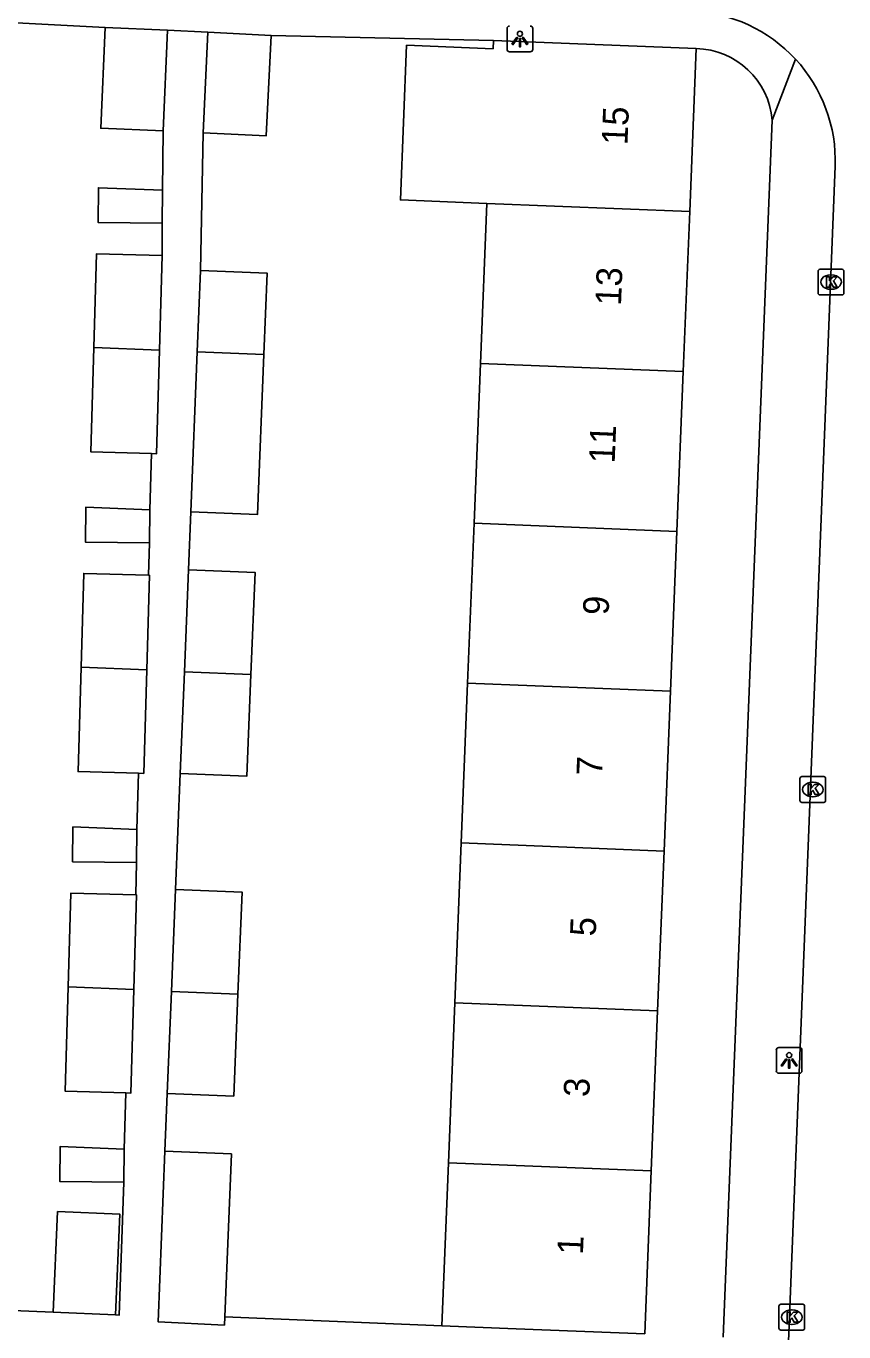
# Model space of a CAD drawing. Extents: x 160732 to 162105, y 387428 to 388479.
# Drawn here: x 161532.4 to 161564.1, y 387783 to 387833.7 of the extents above; entities that cross this region are included whole.
import ezdxf

# ---------------------------------------------------------------- set-up
doc = ezdxf.new("R2010")
doc.units = 0
for name, color, linetype in [('IMGEO_Kolk', 7, 'Continuous'), ('IMGEO_Lichtpunt', 7, 'Continuous'), ('IMGEO_Pand', 7, 'Continuous'), ('IMGEO_Pand_nummerreeks', 7, 'Continuous'), ('IMGEO_Rijbaan_lokaal_open', 7, 'Continuous'), ('IMGEO_Voetpad_open', 7, 'Continuous')]:
    doc.layers.add(name, color=color, linetype=linetype)

msp = doc.modelspace()

# ---------------------------------------------------------------- linework, layer by layer
at = {"layer": 'IMGEO_Kolk'}
for p, q in [((161563.144, 387823.347), (161563.144, 387824.199)), ((161563.219, 387824.273), (161564.071, 387824.273)), ((161563.632, 387824.053), (161563.657, 387824.053)), ((161564.145, 387824.199), (161564.145, 387823.347)), ((161563.655, 387823.493), (161563.63, 387823.493)), ((161564.071, 387823.273), (161563.219, 387823.273)), ((161562.51, 387804.572), (161563.362, 387804.572)), ((161562.435, 387803.646), (161562.435, 387804.498)), ((161562.923, 387804.352), (161562.948, 387804.352)), ((161563.436, 387804.498), (161563.436, 387803.646)), ((161563.362, 387803.572), (161562.51, 387803.572)), ((161562.946, 387803.792), (161562.921, 387803.792)), ((161561.619, 387783.16), (161561.619, 387784.012)), ((161561.694, 387784.086), (161562.546, 387784.086)), ((161562.107, 387783.866), (161562.132, 387783.866)), ((161562.62, 387784.012), (161562.62, 387783.16)), ((161562.13, 387783.306), (161562.105, 387783.306)), ((161562.546, 387783.086), (161561.694, 387783.086))]:
    msp.add_line(p, q, dxfattribs=at)
for points in [[(161563.144, 387823.347), (161563.144, 387824.199)], [(161563.219, 387824.273), (161564.071, 387824.273)], [(161563.465, 387823.973), (161563.588, 387823.973), (161563.588, 387823.822), (161563.718, 387823.973), (161563.882, 387823.973), (161563.736, 387823.822), (161563.889, 387823.573), (161563.737, 387823.573), (161563.652, 387823.737), (161563.588, 387823.67), (161563.588, 387823.573), (161563.465, 387823.573), (161563.465, 387823.973)], [(161564.145, 387824.199), (161564.145, 387823.347)], [(161564.071, 387823.273), (161563.219, 387823.273)], [(161562.51, 387804.572), (161563.362, 387804.572)], [(161562.435, 387803.646), (161562.435, 387804.498)], [(161562.756, 387804.272), (161562.879, 387804.272), (161562.879, 387804.121), (161563.009, 387804.272), (161563.173, 387804.272), (161563.027, 387804.121), (161563.18, 387803.872), (161563.028, 387803.872), (161562.943, 387804.036), (161562.879, 387803.969), (161562.879, 387803.872), (161562.756, 387803.872), (161562.756, 387804.272)], [(161563.436, 387804.498), (161563.436, 387803.646)], [(161563.362, 387803.572), (161562.51, 387803.572)], [(161561.619, 387783.16), (161561.619, 387784.012)], [(161561.694, 387784.086), (161562.546, 387784.086)], [(161561.94, 387783.786), (161562.063, 387783.786), (161562.063, 387783.635), (161562.193, 387783.786), (161562.357, 387783.786), (161562.211, 387783.635), (161562.364, 387783.386), (161562.212, 387783.386), (161562.127, 387783.55), (161562.063, 387783.483), (161562.063, 387783.386), (161561.94, 387783.386), (161561.94, 387783.786)], [(161562.62, 387784.012), (161562.62, 387783.16)], [(161562.546, 387783.086), (161561.694, 387783.086)]]:
    msp.add_lwpolyline(points, dxfattribs=at)
for centre, start, end in [((161563.221, 387824.197), 91.552, 178.448), ((161563.221, 387824.197), 91.552, 178.448), ((161564.069, 387824.197), 1.552, 88.448), ((161564.069, 387824.197), 1.552, 88.448), ((161563.221, 387823.349), 181.552, 268.448), ((161563.221, 387823.349), 181.552, 268.448), ((161564.069, 387823.349), 271.552, 358.448), ((161564.069, 387823.349), 271.552, 358.448), ((161562.512, 387804.496), 91.552, 178.448), ((161562.512, 387804.496), 91.552, 178.448), ((161563.36, 387804.496), 1.552, 88.448), ((161563.36, 387804.496), 1.552, 88.448), ((161562.512, 387803.648), 181.552, 268.448), ((161562.512, 387803.648), 181.552, 268.448), ((161563.36, 387803.648), 271.552, 358.448), ((161563.36, 387803.648), 271.552, 358.448), ((161561.696, 387784.01), 91.552, 178.448), ((161561.696, 387784.01), 91.552, 178.448), ((161562.544, 387784.01), 1.552, 88.448), ((161562.544, 387784.01), 1.552, 88.448), ((161561.696, 387783.162), 181.552, 268.448), ((161561.696, 387783.162), 181.552, 268.448), ((161562.544, 387783.162), 271.552, 358.448), ((161562.544, 387783.162), 271.552, 358.448)]:
    msp.add_arc(centre, 0.0765, start, end, dxfattribs=at)
for centre, major_axis, ratio, start_param, end_param in [((161563.631, 387823.773), (-0.387, 0.002), 0.722429, 4.712389, 7.853982), ((161563.656, 387823.773), (-0.39, 0.002), 0.717154, 1.570796, 4.712389), ((161562.922, 387804.072), (-0.387, 0.002), 0.722429, 4.712389, 7.853982), ((161562.947, 387804.072), (-0.39, 0.002), 0.717154, 1.570796, 4.712389), ((161562.106, 387783.586), (-0.387, 0.002), 0.722429, 4.712389, 7.853982), ((161562.131, 387783.586), (-0.39, 0.002), 0.717154, 1.570796, 4.712389)]:
    msp.add_ellipse(centre, major_axis=major_axis, ratio=ratio, start_param=start_param, end_param=end_param, dxfattribs=at)
at = {"layer": 'IMGEO_Lichtpunt'}
for p, q in [((161551.062, 387833.616), (161551.062, 387832.809)), ((161551.062, 387833.616), (161551.062, 387832.809)), ((161552.058, 387832.809), (161552.058, 387833.616)), ((161552.058, 387832.809), (161552.058, 387833.616)), ((161551.156, 387832.715), (161551.964, 387832.715)), ((161551.156, 387832.715), (161551.964, 387832.715)), ((161561.521, 387793.958), (161561.521, 387793.151)), ((161561.521, 387793.958), (161561.521, 387793.151)), ((161562.423, 387794.053), (161561.615, 387794.053)), ((161562.423, 387794.053), (161561.615, 387794.053)), ((161562.517, 387793.151), (161562.517, 387793.958)), ((161562.517, 387793.151), (161562.517, 387793.958)), ((161561.615, 387793.057), (161562.423, 387793.057)), ((161561.615, 387793.057), (161562.423, 387793.057))]:
    msp.add_line(p, q, dxfattribs=at)
for points in [[(161551.436, 387833.28), (161551.475, 387833.252), (161551.287, 387832.99), (161551.249, 387833.017), (161551.436, 387833.28)], [(161551.538, 387833.232), (161551.585, 387833.232), (161551.585, 387832.91), (161551.538, 387832.91), (161551.538, 387833.232)], [(161551.648, 387833.252), (161551.686, 387833.279), (161551.873, 387833.017), (161551.834, 387832.989), (161551.648, 387833.252)], [(161561.895, 387793.622), (161561.934, 387793.594), (161561.746, 387793.332), (161561.708, 387793.359), (161561.895, 387793.622)], [(161561.997, 387793.574), (161562.044, 387793.574), (161562.044, 387793.252), (161561.997, 387793.252), (161561.997, 387793.574)], [(161562.107, 387793.594), (161562.145, 387793.621), (161562.332, 387793.359), (161562.293, 387793.331), (161562.107, 387793.594)]]:
    msp.add_lwpolyline(points, dxfattribs=at)
for centre in [(161551.561, 387833.414), (161562.02, 387793.756)]:
    msp.add_circle(centre, 0.0994, dxfattribs=at)
for centre, start, end in [((161551.156, 387833.616), 90, 180), ((161551.156, 387833.616), 90, 180), ((161551.964, 387833.616), 0, 90), ((161551.964, 387833.616), 0, 90), ((161551.156, 387832.809), 180, 270), ((161551.156, 387832.809), 180, 270), ((161551.964, 387832.809), 270, 0), ((161551.964, 387832.809), 270, 360), ((161561.615, 387793.958), 90, 180), ((161561.615, 387793.958), 90, 180), ((161562.423, 387793.958), 0, 90), ((161562.423, 387793.958), 0, 90), ((161561.615, 387793.151), 180, 270), ((161561.615, 387793.151), 180, 270), ((161562.423, 387793.151), 270, 0), ((161562.423, 387793.151), 270, 360)]:
    msp.add_arc(centre, 0.0946, start, end, dxfattribs=at)
at = {"layer": 'IMGEO_Pand'}
for points in [[(161537.7, 387829.641), (161535.276, 387829.747), (161535.446, 387833.654)], [(161535.446, 387833.654), (161537.871, 387833.548)], [(161537.871, 387833.548), (161537.7, 387829.641)], [(161539.252, 387829.569), (161539.443, 387833.471)], [(161539.443, 387833.471), (161541.893, 387833.351)], [(161541.893, 387833.351), (161541.702, 387829.449), (161539.252, 387829.569)], [(161550.277, 387826.826), (161546.916, 387826.961), (161547.157, 387832.967), (161550.517, 387832.832), (161550.53, 387833.153)], [(161550.53, 387833.153), (161558.409, 387832.837)], [(161558.409, 387832.837), (161558.155, 387826.509)], [(161537.664, 387826.058), (161535.176, 387826.087), (161535.19, 387827.437), (161537.677, 387827.338)], [(161537.677, 387827.338), (161537.664, 387826.058)], [(161550.027, 387820.618), (161550.277, 387826.826)], [(161550.277, 387826.826), (161558.155, 387826.509)], [(161558.155, 387826.509), (161557.906, 387820.302)], [(161535.011, 387821.23), (161535.114, 387824.871), (161537.666, 387824.799)], [(161537.666, 387824.799), (161537.562, 387821.129)], [(161539.156, 387824.222), (161539.028, 387821.06)], [(161541.617, 387820.956), (161541.746, 387824.117), (161539.156, 387824.222)], [(161537.245, 387817.113), (161534.896, 387817.179), (161535.011, 387821.23)], [(161537.562, 387821.129), (161535.011, 387821.23)], [(161537.562, 387821.129), (161537.448, 387817.107), (161537.245, 387817.113)], [(161538.776, 387814.853), (161539.028, 387821.06)], [(161541.617, 387820.956), (161541.364, 387814.749), (161538.776, 387814.853)], [(161539.028, 387821.06), (161541.617, 387820.956)], [(161549.778, 387814.411), (161550.027, 387820.618)], [(161550.027, 387820.618), (161557.906, 387820.302)], [(161557.906, 387820.302), (161557.657, 387814.095)], [(161537.17, 387813.648), (161534.682, 387813.677), (161534.696, 387815.028), (161537.183, 387814.929)], [(161537.183, 387814.929), (161537.17, 387813.648)], [(161549.529, 387808.204), (161549.778, 387814.411)], [(161557.657, 387814.095), (161549.778, 387814.411)], [(161557.657, 387814.095), (161557.408, 387807.888)], [(161534.513, 387808.82), (161534.616, 387812.461), (161537.135, 387812.39)], [(161537.135, 387812.39), (161537.168, 387812.389), (161537.064, 387808.719)], [(161538.685, 387812.606), (161538.525, 387808.647)], [(161541.111, 387808.543), (161541.272, 387812.501), (161538.685, 387812.606)], [(161536.746, 387804.703), (161534.398, 387804.769), (161534.513, 387808.82)], [(161537.064, 387808.719), (161534.513, 387808.82)], [(161537.064, 387808.719), (161536.95, 387804.697), (161536.746, 387804.703)], [(161538.525, 387808.647), (161538.365, 387804.689)], [(161541.111, 387808.543), (161538.525, 387808.647)], [(161538.365, 387804.689), (161540.95, 387804.584), (161541.111, 387808.543)], [(161549.28, 387801.997), (161549.529, 387808.204)], [(161557.408, 387807.888), (161549.529, 387808.204)], [(161557.408, 387807.888), (161557.159, 387801.681)], [(161536.671, 387801.238), (161534.183, 387801.267), (161534.197, 387802.618), (161536.684, 387802.519)], [(161536.684, 387802.519), (161536.671, 387801.238)], [(161549.031, 387795.79), (161549.28, 387801.997)], [(161549.28, 387801.997), (161557.159, 387801.681)], [(161557.159, 387801.681), (161556.91, 387795.474)], [(161534.016, 387796.41), (161534.119, 387800.051), (161536.636, 387799.98)], [(161538.183, 387800.193), (161538.022, 387796.233)], [(161540.605, 387796.129), (161540.766, 387800.088), (161538.183, 387800.193)], [(161536.636, 387799.98), (161536.671, 387799.979), (161536.567, 387796.309)], [(161536.249, 387792.293), (161533.901, 387792.359), (161534.016, 387796.41)], [(161534.016, 387796.41), (161536.567, 387796.309)], [(161536.567, 387796.309), (161536.453, 387792.287), (161536.249, 387792.293)], [(161538.022, 387796.233), (161537.862, 387792.275)], [(161537.862, 387792.275), (161540.444, 387792.17), (161540.605, 387796.129)], [(161540.605, 387796.129), (161538.022, 387796.233)], [(161548.782, 387789.583), (161549.031, 387795.79)], [(161556.91, 387795.474), (161549.031, 387795.79)], [(161556.91, 387795.474), (161556.661, 387789.267)], [(161536.174, 387788.828), (161533.686, 387788.857), (161533.7, 387790.208), (161536.187, 387790.109)], [(161536.187, 387790.109), (161536.174, 387788.828)], [(161540.094, 387783.598), (161540.081, 387783.28), (161537.503, 387783.405), (161537.771, 387790.026)], [(161537.771, 387790.026), (161540.352, 387789.922), (161540.094, 387783.598)], [(161548.528, 387783.254), (161548.782, 387789.583)], [(161548.782, 387789.583), (161556.661, 387789.267)], [(161556.661, 387789.267), (161556.407, 387782.938)], [(161533.43, 387783.778), (161533.6, 387787.685), (161536.025, 387787.579), (161535.854, 387783.672)], [(161535.854, 387783.672), (161533.43, 387783.778)], [(161556.407, 387782.938), (161551.412, 387783.138), (161548.528, 387783.254)]]:
    msp.add_lwpolyline(points, dxfattribs=at)
at = {"layer": 'IMGEO_Rijbaan_lokaal_open'}
msp.add_lwpolyline([(161561.103, 387759.123), (161561.429, 387768.304), (161563.808, 387828.271)], dxfattribs=at)
for centre, radius, start, end in [((161557.998, 387828.481), 5.813, 42.7943, 87.6572), ((161557.996, 387828.48), 5.815, 357.9445, 42.7897)]:
    msp.add_arc(centre, radius, start, end, dxfattribs=at)
at = {"layer": 'IMGEO_Voetpad_open'}
for points in [[(161526.578, 387834.117), (161535.446, 387833.654)], [(161539.443, 387833.471), (161537.871, 387833.548)], [(161550.53, 387833.153), (161541.893, 387833.351)], [(161562.264, 387832.43), (161561.357, 387830.064)], [(161561.357, 387830.064), (161559.451, 387782.815)], [(161537.7, 387829.641), (161537.677, 387827.338)], [(161539.156, 387824.222), (161539.252, 387829.569)], [(161537.664, 387826.058), (161537.666, 387824.799)], [(161537.245, 387817.113), (161537.183, 387814.929)], [(161538.685, 387812.606), (161538.776, 387814.853)], [(161537.17, 387813.648), (161537.135, 387812.39)], [(161536.746, 387804.703), (161536.684, 387802.519)], [(161538.183, 387800.193), (161538.365, 387804.689)], [(161536.671, 387801.238), (161536.636, 387799.98)], [(161536.249, 387792.293), (161536.187, 387790.109)], [(161537.771, 387790.026), (161537.862, 387792.275)], [(161536.174, 387788.828), (161535.994, 387783.667), (161535.854, 387783.672)], [(161533.43, 387783.778), (161513.873, 387784.579)], [(161548.528, 387783.254), (161540.094, 387783.598)]]:
    msp.add_lwpolyline(points, dxfattribs=at)
msp.add_arc((161558.35, 387829.82), 3.017, 4.6316, 88.8725, dxfattribs=at)

# ---------------------------------------------------------------- texts
at = {"layer": 'IMGEO_Pand_nummerreeks'}
for s, rotation, p in [('15', 87.7026, (161555.736, 387829.084)), ('13', 87.7025, (161555.486, 387822.847)), ('11', 87.7025, (161555.24, 387816.724)), ('9', 87.7025, (161555.004, 387810.832)), ('7', 87.7025, (161554.754, 387804.595)), ('5', 87.7025, (161554.504, 387798.358)), ('3', 87.7025, (161554.254, 387792.12)), ('1', 87.7025, (161554.007, 387785.997))]:
    msp.add_text(s, height=1, rotation=rotation, dxfattribs=at).set_placement(p)

doc.saveas('drawing.dxf')
